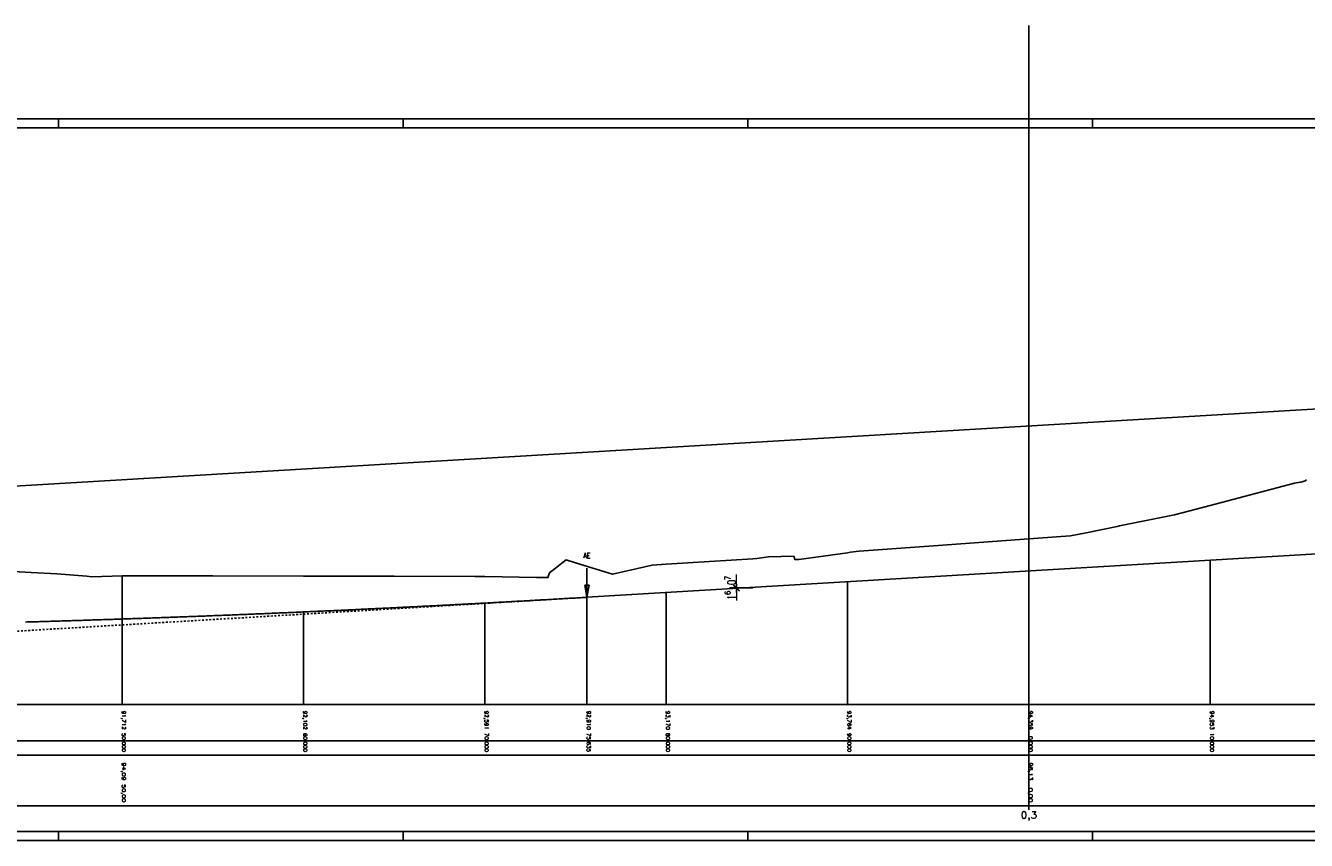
# Model space of a CAD drawing. Header units: metres. Extents: x 3458045 to 3462392, y 5482308 to 5484762.
# Tile 444 of 458: x 3461204 to 3461274, y 5484168 to 5484213. Entities that reach past the tile are written whole.
import ezdxf
from ezdxf.enums import TextEntityAlignment as Align

# ---------------------------------------------------------------- set-up
doc = ezdxf.new("R2010")
doc.units = ezdxf.units.M
doc.header["$PDMODE"] = 3
doc.header["$PDSIZE"] = 0.1
doc.linetypes.add('AUSGEZOGEN', pattern=[2, 1, 1])
doc.linetypes.add('LT30003', pattern=[0.2, 0.1, -0.1])
doc.layers.get('0').update_dxf_attribs({"linetype": 'CONTINUOUS'})
doc.layers.get('DEFPOINTS').update_dxf_attribs({"linetype": 'CONTINUOUS'})
for name, color, linetype in [('0000000___LAENG_01_Standard', 1, 'CONTINUOUS'), ('SP_BAUGRUBE-ANKER', 211, 'AUSGEZOGEN'), ('SP_VERM', 1, 'CONTINUOUS'), ('STRAB_BW-Axe_LU-MA_100_100', 1, 'CONTINUOUS')]:
    doc.layers.add(name, color=color, linetype=linetype)
doc.styles.add('SP_F', font='romans.shx', dxfattribs={"width": 0.7, "bigfont": 'sp_f.shx'})
doc.styles.get("Standard").update_dxf_attribs({"font": 'txt.shx'})
doc.dimstyles.new('SOFI18$0', dxfattribs={"dimtxt": 1.8, "dimasz": 0.18, "dimexe": 0.9, "dimexo": 0.625, "dimgap": 0.486, "dimtad": 1, "dimdec": 3, "dimrnd": 0.001, "dimzin": 1, "dimdsep": 46, "dimtxsty": 'SP_F', "dimblk1": 'SOF_BEMSTR1', "dimblk2": 'SOF_BEMSTR2', "dimsah": 1, "dimcen": 1.8, "dimse1": 1, "dimse2": 1, "dimclrd": 1, "dimclre": 1, "dimclrt": 7, "dimaunit": 2, "dimazin": 0, "dimtfac": 1, "dimtdec": 3, "dimtmove": 0, "dimatfit": 3, "dimfxl": 1, "dimtolj": 1, "dimtzin": 0, "dimlwd": 0, "dimlwe": 0, "dimarcsym": 0})

# ---------------------------------------------------------------- blocks, each defined once
blk = doc.blocks.new('SYMB156')
at = {"color": 0, "linetype": 'ByBlock'}
for p, q in [((0, 0), (0, -2.4)), ((-0.17, -0.98), (0, -0.98)), ((-0.16, -0.92), (0, -0.92)), ((-0.16, -0.94), (0, -0.94)), ((-0.16, -0.96), (0, -0.96)), ((-0.15, -0.86), (0, -0.86)), ((-0.15, -0.88), (0, -0.88)), ((-0.15, -0.9), (0, -0.9)), ((-0.14, -0.8), (0, -0.8)), ((-0.14, -0.82), (0, -0.82)), ((-0.14, -0.84), (0, -0.84)), ((-0.13, -0.74), (0, -0.74)), ((-0.13, -0.76), (0, -0.76)), ((-0.13, -0.78), (0, -0.78)), ((-0.12, -0.68), (0, -0.68)), ((-0.12, -0.7), (0, -0.7)), ((-0.12, -0.72), (0, -0.72)), ((-0.11, -0.62), (0, -0.62)), ((-0.11, -0.64), (0, -0.64)), ((-0.11, -0.66), (0, -0.66)), ((-0.1, -0.56), (0, -0.56)), ((-0.1, -0.58), (0, -0.58)), ((-0.1, -0.6), (0, -0.6)), ((-0.09, -0.5), (0, -0.5)), ((-0.09, -0.52), (0, -0.52)), ((-0.09, -0.54), (0, -0.54)), ((-0.08, -0.46), (0, -0.46)), ((-0.08, -0.48), (0, -0.48)), ((-0.07, -0.4), (0, -0.4)), ((-0.07, -0.42), (0, -0.42)), ((-0.07, -0.44), (0, -0.44)), ((-0.06, -0.34), (0, -0.34)), ((-0.06, -0.36), (0, -0.36)), ((-0.06, -0.38), (0, -0.38)), ((-0.05, -0.28), (0, -0.28)), ((-0.05, -0.3), (0, -0.3)), ((-0.05, -0.32), (0, -0.32)), ((-0.04, -0.22), (0, -0.22)), ((-0.04, -0.24), (0, -0.24)), ((-0.04, -0.26), (0, -0.26)), ((-0.03, -0.16), (0, -0.16)), ((-0.03, -0.18), (0, -0.18)), ((-0.03, -0.2), (0, -0.2)), ((-0.02, -0.1), (0, -0.1)), ((-0.02, -0.12), (0, -0.12)), ((-0.02, -0.14), (0, -0.14)), ((-0.01, -0.04), (0, -0.04)), ((-0.01, -0.06), (0, -0.06)), ((-0.01, -0.08), (0, -0.08)), ((0, -0.02), (0, -0.02))]:
    blk.add_line(p, q, dxfattribs=at)
at = {"color": 0, "linetype": 'ByBlock', "flags": 128}
blk.add_lwpolyline([(0.17, -1), (0, 0), (-0.17, -1), (0.17, -1)], close=True, dxfattribs=at)
blk = doc.blocks.new('SOF_BEMSTR1')
at = {"color": 0, "linetype": 'ByBlock', "lineweight": -2}
for p, q in [((0, 20), (0, -8.5)), ((-5, 0), (5, 0)), ((3.535, 3.535), (-3.535, -3.535))]:
    blk.add_line(p, q, dxfattribs=at)
blk = doc.blocks.new('SOF_BEMSTR2')
at = {"color": 0, "linetype": 'ByBlock', "lineweight": -2}
for p, q in [((0, -20), (0, 8.5)), ((-5, 0), (5, 0)), ((3.535, 3.535), (-3.535, -3.535))]:
    blk.add_line(p, q, dxfattribs=at)
blk = doc.blocks.new('*D392')
at = {"layer": 'DEFPOINTS', "color": 0, "linetype": 'AUSGEZOGEN', "transparency": 16777216}
for p in [(3461243.064, 5484181.683), (3461243.155, 5484181.699), (3461243.155, 5484181.683)]:
    blk.add_point(p, dxfattribs=at)
at = {"layer": 'SP_VERM', "color": 1, "linetype": 'AUSGEZOGEN', "lineweight": 0, "transparency": 16777216}
for p, q in [((3461243.064, 5484181.744), (3461243.064, 5484181.789)), ((3461243.064, 5484181.699), (3461243.064, 5484181.683)), ((3461243.064, 5484181.638), (3461243.064, 5484181.003))]:
    blk.add_line(p, q, dxfattribs=at)
at = {"layer": 'SP_VERM', "color": 1, "linetype": 'AUSGEZOGEN', "lineweight": 0, "transparency": 16777216, "xscale": 0.0450000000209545, "yscale": 0.0450000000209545, "zscale": 0.0450000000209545}
for name, p, rotation in [('SOF_BEMSTR1', (3461243.064, 5484181.699), 270), ('SOF_BEMSTR2', (3461243.064, 5484181.683), 90)]:
    blk.add_blockref(name, p, dxfattribs=dict(at, rotation=rotation))
at = {"layer": 'SP_VERM', "color": 7, "linetype": 'AUSGEZOGEN', "transparency": 16777216, "insert": (3461242.718, 5484181.298), "char_height": 0.45, "attachment_point": 5, "rotation": 90, "style": 'SP_F'}
blk.add_mtext('\\A1;\\A1;1{\\H.7x;\\S6^ ;}', dxfattribs=at)
blk = doc.blocks.new('*D393')
at = {"layer": 'DEFPOINTS', "color": 0, "linetype": 'AUSGEZOGEN', "transparency": 16777216}
for p in [(3461243.064, 5484181.706), (3461243.155, 5484181.706), (3461243.155, 5484181.699)]:
    blk.add_point(p, dxfattribs=at)
at = {"layer": 'SP_VERM', "color": 1, "linetype": 'AUSGEZOGEN', "lineweight": 0, "transparency": 16777216}
for p, q in [((3461243.064, 5484181.751), (3461243.064, 5484182.441)), ((3461243.064, 5484181.699), (3461243.064, 5484181.706)), ((3461243.064, 5484181.654), (3461243.064, 5484181.609))]:
    blk.add_line(p, q, dxfattribs=at)
at = {"layer": 'SP_VERM', "color": 1, "linetype": 'AUSGEZOGEN', "lineweight": 0, "transparency": 16777216, "xscale": 0.0450000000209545, "yscale": 0.0450000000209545, "zscale": 0.0450000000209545}
for name, p, rotation in [('SOF_BEMSTR1', (3461243.064, 5484181.706), 270), ('SOF_BEMSTR2', (3461243.064, 5484181.699), 90)]:
    blk.add_blockref(name, p, dxfattribs=dict(at, rotation=rotation))
at = {"layer": 'SP_VERM', "color": 7, "linetype": 'AUSGEZOGEN', "transparency": 16777216, "insert": (3461242.718, 5484182.118), "char_height": 0.45, "attachment_point": 5, "rotation": 90, "style": 'SP_F'}
blk.add_mtext('\\A1;\\A1;0{\\H.7x;\\S7^ ;}', dxfattribs=at)

msp = doc.modelspace()

# ---------------------------------------------------------------- linework, layer by layer
at = {"color": 7}
msp.add_line((3461652.1225, 5484173.2754), (3460922.1225, 5484173.2754), dxfattribs=at)
at = {"layer": '0000000___LAENG_01_Standard', "color": 2}
for p, q in [((3461202.319, 5484187.2536), (3461480.5148, 5484203.7911)), ((3460950.1844, 5484175.2754), (3461680.1844, 5484175.2754)), ((3461680.1844, 5484175.2754), (3460950.1844, 5484175.2754)), ((3460950.1844, 5484172.4754), (3461680.1844, 5484172.4754)), ((3461680.1844, 5484172.4754), (3460950.1844, 5484172.4754)), ((3460950.1844, 5484169.6754), (3461680.1844, 5484169.6754)), ((3461259.1844, 5484169.6754), (3461259.1844, 5484169.4554))]:
    msp.add_line(p, q, dxfattribs=at)
at = {"layer": '0000000___LAENG_01_Standard'}
for p, q in [((3461259.1844, 5484184.4054), (3461259.1844, 5484175.2754)), ((3461269.1844, 5484183.2285), (3461269.1844, 5484175.2754)), ((3461209.1844, 5484182.3615), (3461209.1844, 5484175.2754)), ((3461249.1844, 5484182.0395), (3461249.1844, 5484175.2754)), ((3461229.1844, 5484180.8664), (3461229.1844, 5484175.2754)), ((3461234.819, 5484181.1856), (3461234.819, 5484175.2754)), ((3461239.1844, 5484181.4451), (3461239.1844, 5484175.2754)), ((3461219.1844, 5484180.3774), (3461219.1844, 5484175.2754))]:
    msp.add_line(p, q, dxfattribs=at)
at = {"layer": '0000000___LAENG_01_Standard', "color": 3, "flags": 128}
msp.add_lwpolyline([(3461203.8619, 5484179.8204), (3461203.9619, 5484179.8233), (3461204.0619, 5484179.8262), (3461204.1619, 5484179.8291), (3461204.2619, 5484179.832), (3461204.3619, 5484179.8349), (3461204.4619, 5484179.8378), (3461204.5619, 5484179.8408), (3461204.6619, 5484179.8437), (3461204.7619, 5484179.8467), (3461204.8619, 5484179.8497), (3461204.9619, 5484179.8526), (3461205.0619, 5484179.8556), (3461205.1619, 5484179.8586), (3461205.2619, 5484179.8616), (3461205.3619, 5484179.8647), (3461205.4619, 5484179.8677), (3461205.5619, 5484179.8707), (3461205.6619, 5484179.8738), (3461205.7619, 5484179.8768), (3461205.8619, 5484179.8799), (3461205.9619, 5484179.883), (3461206.0619, 5484179.8861), (3461206.1619, 5484179.8892), (3461206.2619, 5484179.8923), (3461206.3619, 5484179.8954), (3461206.4619, 5484179.8985), (3461206.5619, 5484179.9017), (3461206.6619, 5484179.9048), (3461206.7619, 5484179.908), (3461206.8619, 5484179.9111), (3461206.9619, 5484179.9143), (3461207.0619, 5484179.9175), (3461207.1619, 5484179.9207), (3461207.2619, 5484179.9239), (3461207.3619, 5484179.9271), (3461207.4619, 5484179.9303), (3461207.5619, 5484179.9336), (3461207.6619, 5484179.9368), (3461207.7619, 5484179.9401), (3461207.8619, 5484179.9434), (3461207.9619, 5484179.9466), (3461208.0619, 5484179.9499), (3461208.1619, 5484179.9532), (3461208.2619, 5484179.9565), (3461208.3619, 5484179.9598), (3461208.4619, 5484179.9632), (3461208.5619, 5484179.9665), (3461208.6619, 5484179.9698), (3461208.7619, 5484179.9732), (3461208.8619, 5484179.9766), (3461208.9619, 5484179.9799), (3461209.0619, 5484179.9833), (3461209.1619, 5484179.9867), (3461209.2619, 5484179.9901), (3461209.3619, 5484179.9935), (3461209.4619, 5484179.997), (3461209.5619, 5484180.0004), (3461209.6619, 5484180.0039), (3461209.7619, 5484180.0073), (3461209.8619, 5484180.0108), (3461209.9619, 5484180.0142), (3461210.0619, 5484180.0177), (3461210.1619, 5484180.0212), (3461210.2619, 5484180.0247), (3461210.3619, 5484180.0282), (3461210.4619, 5484180.0318), (3461210.5619, 5484180.0353), (3461210.6619, 5484180.0389), (3461210.7619, 5484180.0424), (3461210.8619, 5484180.046), (3461210.9619, 5484180.0495), (3461211.0619, 5484180.0531), (3461211.1619, 5484180.0567), (3461211.2619, 5484180.0603), (3461211.3619, 5484180.0639), (3461211.4619, 5484180.0676), (3461211.5619, 5484180.0712), (3461211.6619, 5484180.0748), (3461211.7619, 5484180.0785), (3461211.8619, 5484180.0822), (3461211.9619, 5484180.0858), (3461212.0619, 5484180.0895), (3461212.1619, 5484180.0932), (3461212.2619, 5484180.0969), (3461212.3619, 5484180.1006), (3461212.4619, 5484180.1043), (3461212.5619, 5484180.1081), (3461212.6619, 5484180.1118), (3461212.7619, 5484180.1156), (3461212.8619, 5484180.1193), (3461212.9619, 5484180.1231), (3461213.0619, 5484180.1269), (3461213.1619, 5484180.1307), (3461213.2619, 5484180.1345), (3461213.3619, 5484180.1383), (3461213.4619, 5484180.1421), (3461213.5619, 5484180.146), (3461213.6619, 5484180.1498), (3461213.7619, 5484180.1536), (3461213.8619, 5484180.1575), (3461213.9619, 5484180.1614), (3461214.0619, 5484180.1653), (3461214.1619, 5484180.1692), (3461214.2619, 5484180.1731), (3461214.3619, 5484180.177), (3461214.4619, 5484180.1809), (3461214.5619, 5484180.1848), (3461214.6619, 5484180.1888), (3461214.7619, 5484180.1927), (3461214.8619, 5484180.1967), (3461214.9619, 5484180.2006), (3461215.0619, 5484180.2046), (3461215.1619, 5484180.2086), (3461215.2619, 5484180.2126), (3461215.3619, 5484180.2166), (3461215.4619, 5484180.2206), (3461215.5619, 5484180.2247), (3461215.6619, 5484180.2287), (3461215.7619, 5484180.2328), (3461215.8619, 5484180.2368), (3461215.9619, 5484180.2409), (3461216.0619, 5484180.245), (3461216.1619, 5484180.2491), (3461216.2619, 5484180.2532), (3461216.3619, 5484180.2573), (3461216.4619, 5484180.2614), (3461216.5619, 5484180.2655), (3461216.6619, 5484180.2697), (3461216.7619, 5484180.2738), (3461216.8619, 5484180.278), (3461216.9619, 5484180.2821), (3461217.0619, 5484180.2863), (3461217.1619, 5484180.2905), (3461217.2619, 5484180.2947), (3461217.3619, 5484180.2989), (3461217.4619, 5484180.3031), (3461217.5619, 5484180.3074), (3461217.6619, 5484180.3116), (3461217.7619, 5484180.3159), (3461217.8619, 5484180.3201), (3461217.9619, 5484180.3244), (3461218.0619, 5484180.3287), (3461218.1619, 5484180.3329), (3461218.2619, 5484180.3372), (3461218.3619, 5484180.3416), (3461218.4619, 5484180.3459), (3461218.5619, 5484180.3502), (3461218.6619, 5484180.3545), (3461218.7619, 5484180.3589), (3461218.8619, 5484180.3632), (3461218.9619, 5484180.3676), (3461219.0619, 5484180.372), (3461219.1619, 5484180.3764), (3461219.2619, 5484180.3808), (3461219.3619, 5484180.3852), (3461219.4619, 5484180.3896), (3461219.5619, 5484180.394), (3461219.6619, 5484180.3985), (3461219.7619, 5484180.4029), (3461219.8619, 5484180.4074), (3461219.9619, 5484180.4118), (3461220.0619, 5484180.4163), (3461220.1619, 5484180.4208), (3461220.2619, 5484180.4253), (3461220.3619, 5484180.4298), (3461220.4619, 5484180.4343), (3461220.5619, 5484180.4388), (3461220.6619, 5484180.4434), (3461220.7619, 5484180.4479), (3461220.8619, 5484180.4525), (3461220.9619, 5484180.457), (3461221.0619, 5484180.4616), (3461221.1619, 5484180.4662), (3461221.2619, 5484180.4708), (3461221.3619, 5484180.4754), (3461221.4619, 5484180.48), (3461221.5619, 5484180.4846), (3461221.6619, 5484180.4893), (3461221.7619, 5484180.4939), (3461221.8619, 5484180.4986), (3461221.9619, 5484180.5032), (3461222.0619, 5484180.5079), (3461222.1619, 5484180.5126), (3461222.2619, 5484180.5173), (3461222.3619, 5484180.522), (3461222.4619, 5484180.5267), (3461222.5619, 5484180.5314), (3461222.6619, 5484180.5362), (3461222.7619, 5484180.5409), (3461222.8619, 5484180.5457), (3461222.9619, 5484180.5504), (3461223.0619, 5484180.5552), (3461223.1619, 5484180.56), (3461223.2619, 5484180.5648), (3461223.3619, 5484180.5696), (3461223.4619, 5484180.5744), (3461223.5619, 5484180.5792), (3461223.6619, 5484180.5841), (3461223.7619, 5484180.5889), (3461223.8619, 5484180.5938), (3461223.9619, 5484180.5986), (3461224.0619, 5484180.6035), (3461224.1619, 5484180.6084), (3461224.2619, 5484180.6133), (3461224.3619, 5484180.6182), (3461224.4619, 5484180.6231), (3461224.5619, 5484180.628), (3461224.6619, 5484180.6329), (3461224.7619, 5484180.6379), (3461224.8619, 5484180.6428), (3461224.9619, 5484180.6478), (3461225.0619, 5484180.6528), (3461225.1619, 5484180.6578), (3461225.2619, 5484180.6627), (3461225.3619, 5484180.6677), (3461225.4619, 5484180.6728), (3461225.5619, 5484180.6778), (3461225.6619, 5484180.6828), (3461225.7619, 5484180.6879), (3461225.8619, 5484180.6929), (3461225.9619, 5484180.698), (3461226.0619, 5484180.703), (3461226.1619, 5484180.7081), (3461226.2619, 5484180.7132), (3461226.3619, 5484180.7183), (3461226.4619, 5484180.7234), (3461226.5619, 5484180.7285), (3461226.6619, 5484180.7337), (3461226.7619, 5484180.7388), (3461226.8619, 5484180.744), (3461226.9619, 5484180.7491), (3461227.0619, 5484180.7543), (3461227.1619, 5484180.7595), (3461227.2619, 5484180.7647), (3461227.3619, 5484180.7699), (3461227.4619, 5484180.7751), (3461227.5619, 5484180.7803), (3461227.6619, 5484180.7855), (3461227.7619, 5484180.7908), (3461227.8619, 5484180.796), (3461227.9619, 5484180.8013), (3461228.0619, 5484180.8065), (3461228.1619, 5484180.8118), (3461228.2619, 5484180.8171), (3461228.3619, 5484180.8224), (3461228.4619, 5484180.8277), (3461228.5619, 5484180.833), (3461228.6619, 5484180.8384), (3461228.7619, 5484180.8437), (3461228.8619, 5484180.8491), (3461228.9619, 5484180.8544), (3461229.0619, 5484180.8598), (3461229.1619, 5484180.8652), (3461229.2619, 5484180.8706), (3461229.3619, 5484180.876), (3461229.4619, 5484180.8814), (3461229.5619, 5484180.8868), (3461229.6619, 5484180.8922), (3461229.7619, 5484180.8976), (3461229.8619, 5484180.9031), (3461229.9619, 5484180.9086), (3461230.0619, 5484180.914), (3461230.1619, 5484180.9195), (3461230.2619, 5484180.925), (3461230.3619, 5484180.9305), (3461230.4619, 5484180.936), (3461230.5619, 5484180.9415), (3461230.6619, 5484180.947), (3461230.7619, 5484180.9526), (3461230.8619, 5484180.9581), (3461230.9619, 5484180.9637), (3461231.0619, 5484180.9692), (3461231.1619, 5484180.9748), (3461231.2619, 5484180.9804), (3461231.3619, 5484180.986), (3461231.4619, 5484180.9916), (3461231.5619, 5484180.9972), (3461231.6619, 5484181.0029), (3461231.7619, 5484181.0085), (3461231.8619, 5484181.0141), (3461231.9619, 5484181.0198), (3461232.0619, 5484181.0255), (3461232.1619, 5484181.0311), (3461232.2619, 5484181.0368), (3461232.3619, 5484181.0425), (3461232.4619, 5484181.0482), (3461232.5619, 5484181.0539), (3461232.6619, 5484181.0597), (3461232.7619, 5484181.0654), (3461232.8619, 5484181.0711), (3461232.9619, 5484181.0769), (3461233.0619, 5484181.0827), (3461233.1619, 5484181.0884), (3461233.2619, 5484181.0942), (3461233.3619, 5484181.1), (3461233.4619, 5484181.1058), (3461233.5619, 5484181.1116), (3461233.6619, 5484181.1175), (3461233.7619, 5484181.1233), (3461233.8619, 5484181.1291), (3461233.9619, 5484181.135), (3461234.0619, 5484181.1409), (3461234.1619, 5484181.1467), (3461234.2619, 5484181.1526), (3461234.3619, 5484181.1585), (3461234.4619, 5484181.1644), (3461234.5619, 5484181.1703), (3461234.6619, 5484181.1763), (3461234.7619, 5484181.1822), (3461234.819, 5484181.1856), (3461420.9889, 5484192.2526)], dxfattribs=at)
at = {"layer": '0000000___LAENG_01_Standard', "color": 39, "flags": 128}
msp.add_lwpolyline([(3461199.1844, 5484182.8323), (3461204.1844, 5484182.5575), (3461205.5877, 5484182.4803), (3461207.2462, 5484182.3453), (3461207.5222, 5484182.3226), (3461209.1844, 5484182.3615), (3461209.4943, 5484182.3688), (3461214.1844, 5484182.3622), (3461219.1844, 5484182.3551), (3461224.1844, 5484182.3481), (3461228.6379, 5484182.3418), (3461229.1844, 5484182.3312), (3461232.0461, 5484182.2754), (3461232.1108, 5484182.2754), (3461232.4734, 5484182.2754), (3461232.6414, 5484182.2754), (3461232.6644, 5484182.2754), (3461232.7573, 5484182.5261), (3461233.6647, 5484183.2466), (3461234.1844, 5484183.0868), (3461236.2348, 5484182.4561), (3461238.4099, 5484182.9599), (3461239.1844, 5484183.0074), (3461243.9725, 5484183.3011), (3461244.1844, 5484183.33), (3461244.8201, 5484183.4166), (3461246.219, 5484183.4461), (3461246.2361, 5484183.3937), (3461246.2771, 5484183.2754), (3461246.2897, 5484183.2754), (3461246.505, 5484183.2754), (3461249.1844, 5484183.6444), (3461249.3485, 5484183.667), (3461249.8362, 5484183.7393), (3461254.1844, 5484184.0491), (3461259.1844, 5484184.4054), (3461261.4719, 5484184.5684), (3461262.3421, 5484184.742), (3461264.0501, 5484185.0938), (3461264.1844, 5484185.121), (3461267.2062, 5484185.7329), (3461269.1844, 5484186.2547), (3461273.8362, 5484187.4815), (3461273.9178, 5484187.4927), (3461274.036, 5484187.5094), (3461274.1705, 5484187.5345), (3461274.1844, 5484187.5381), (3461274.3039, 5484187.5687), (3461274.4181, 5484187.611), (3461274.4984, 5484187.6588)], dxfattribs=at)
at = {"layer": '0000000___LAENG_01_Standard', "color": 2, "linetype": 'LT30003', "flags": 128}
msp.add_lwpolyline([(3461169.8189, 5484179.4161), (3461202.319, 5484179.2536), (3461234.819, 5484181.1856)], dxfattribs=at)
at = {"layer": 'SP_BAUGRUBE-ANKER', "color": 1}
msp.add_line((3461259.1844, 5484169.6754), (3461259.1844, 5484212.7219), dxfattribs=at)
at = {"layer": 'STRAB_BW-Axe_LU-MA_100_100', "color": 4}
for p, q in [((3461205.6844, 5484207.5811), (3461205.6844, 5484207.0811)), ((3461224.6844, 5484207.5811), (3461224.6844, 5484207.0811)), ((3461243.6844, 5484207.5811), (3461243.6844, 5484207.0811)), ((3461262.6844, 5484207.5811), (3461262.6844, 5484207.0811)), ((3461205.6844, 5484167.7754), (3461205.6844, 5484168.2754)), ((3461224.6844, 5484167.7754), (3461224.6844, 5484168.2754)), ((3461243.6844, 5484167.7754), (3461243.6844, 5484168.2754)), ((3461262.6844, 5484167.7754), (3461262.6844, 5484168.2754))]:
    msp.add_line(p, q, dxfattribs=at)
at = {"layer": 'STRAB_BW-Axe_LU-MA_100_100', "color": 4, "flags": 128}
msp.add_lwpolyline([(3460947.6844, 5484167.7754), (3461699.6844, 5484167.7754), (3461699.6844, 5484207.5811), (3460947.6844, 5484207.5811), (3460947.6844, 5484167.7754)], close=True, dxfattribs=at)
at = {"layer": 'STRAB_BW-Axe_LU-MA_100_100', "color": 6, "flags": 128}
msp.add_lwpolyline([(3460949.6844, 5484168.2754), (3461699.1844, 5484168.2754), (3461699.1844, 5484207.0811), (3460949.6844, 5484207.0811), (3460949.6844, 5484168.2754)], close=True, dxfattribs=at)

# ---------------------------------------------------------------- block references
at = {"layer": '0000000___LAENG_01_Standard', "color": 2, "xscale": -0.6666666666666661, "yscale": 0.666666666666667, "zscale": -0.6666666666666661, "rotation": 180}
msp.add_blockref('SYMB156', (3461234.819, 5484181.1856), dxfattribs=at)

# ---------------------------------------------------------------- texts
at = {"layer": '0000000___LAENG_01_Standard', "color": 2}
for s, height, width, p, p2 in [('AE', 0.3, 0.8, (3461234.619, 5484183.3356), (3461235.019, 5484183.3356)), ('0,3', 0.4, 1.125, (3461258.7344, 5484168.9754), (3461259.6344, 5484168.9754))]:
    msp.add_text(s, height=height, dxfattribs=dict(at, width=width)).set_placement(p, p2, align=Align.FIT)
at = {"layer": '0000000___LAENG_01_Standard'}
for s, width, p, p2 in [('91,712', 1.166667, (3461209.1844, 5484174.9254), (3461209.1844, 5484173.8754)), ('92,102', 1.125, (3461219.1844, 5484174.9254), (3461219.1844, 5484173.8754)), ('92,591', 1.086207, (3461229.1844, 5484174.9254), (3461229.1844, 5484173.8754)), ('92,910', 1.125, (3461234.819, 5484174.9254), (3461234.819, 5484173.8754)), ('93,170', 1.125, (3461239.1844, 5484174.9254), (3461239.1844, 5484173.8754)), ('93,764', 1.016129, (3461249.1844, 5484174.9254), (3461249.1844, 5484173.8754)), ('94,359', 1.016129, (3461259.1844, 5484174.9254), (3461259.1844, 5484173.8754)), ('94,953', 1.016129, (3461269.1844, 5484174.9254), (3461269.1844, 5484173.8754)), ('50,000', 1.166667, (3461209.1844, 5484173.7004), (3461209.1844, 5484172.6504)), ('60,000', 1.166667, (3461219.1844, 5484173.7004), (3461219.1844, 5484172.6504)), ('70,000', 1.166667, (3461229.1844, 5484173.7004), (3461229.1844, 5484172.6504)), ('75,635', 1.016129, (3461234.819, 5484173.7004), (3461234.819, 5484172.6504)), ('80,000', 1.166667, (3461239.1844, 5484173.7004), (3461239.1844, 5484172.6504)), ('90,000', 1.166667, (3461249.1844, 5484173.7004), (3461249.1844, 5484172.6504)), ('0,000', 1.25, (3461259.1844, 5484173.5254), (3461259.1844, 5484172.6504)), ('10,000', 1.26, (3461269.1844, 5484173.7004), (3461269.1844, 5484172.6504)), ('94,09', 1.25, (3461209.1844, 5484172.0754), (3461209.1844, 5484171.0754)), ('96,13', 1.304348, (3461259.1844, 5484172.0754), (3461259.1844, 5484171.0754)), ('50,00', 1.363636, (3461209.1844, 5484170.8754), (3461209.1844, 5484169.8754)), ('0,00', 1.5, (3461259.1844, 5484170.6754), (3461259.1844, 5484169.8754))]:
    msp.add_text(s, height=0.2, rotation=270, dxfattribs=dict(at, width=width)).set_placement(p, p2, align=Align.FIT)

# ---------------------------------------------------------------- dimensions: what is measured, and where the dimension line sits
at = {"layer": 'SP_VERM', "color": 1, "linetype": 'AUSGEZOGEN'}
dim = msp.add_linear_dim(base=(3461243.0641, 5484181.7055), p1=(3461243.1549, 5484181.699), p2=(3461243.1549, 5484181.7055), angle=90, text='\\A1;0{\\H.7x;\\S7^ ;}', dimstyle='SOFI18$0', override={"dimblk1": 'SOF_BEMSTR2', "dimblk2": 'SOF_BEMSTR1'}, dxfattribs=at)
dim.commit()
dim.dimension.update_dxf_attribs({"geometry": '*D393', "text_midpoint": (3461242.7176, 5484182.118)})
dim = msp.add_linear_dim(base=(3461243.0641, 5484181.6829), p1=(3461243.1549, 5484181.699), p2=(3461243.1549, 5484181.6829), angle=90, text='\\A1;1{\\H.7x;\\S6^ ;}', dimstyle='SOFI18$0', dxfattribs=at)
dim.commit()
dim.dimension.update_dxf_attribs({"geometry": '*D392', "text_midpoint": (3461242.7176, 5484181.2981)})

doc.saveas('drawing.dxf')
